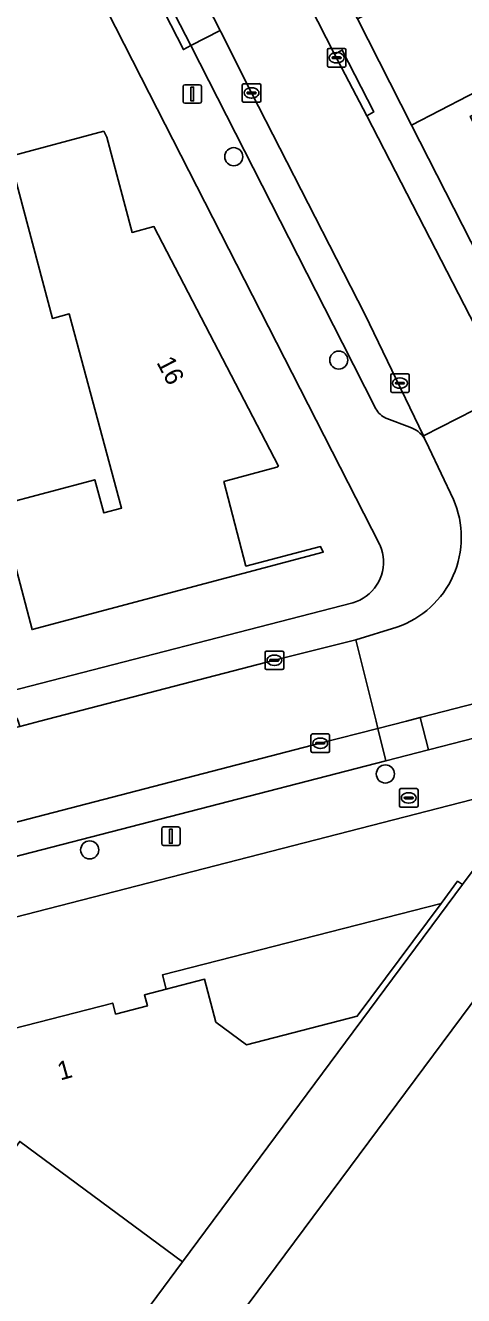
# Model space of a CAD drawing. Extents: x 158835 to 160077, y 386387 to 387778.
# Drawn here: x 159567.6 to 159591.4, y 386719 to 386787.6 of the extents above; entities that cross this region are included whole.
import ezdxf

# ---------------------------------------------------------------- set-up
doc = ezdxf.new("R2010")
doc.units = 0
for name, color, linetype in [('IMGEO_Boom', 7, 'Continuous'), ('IMGEO_Brandkraan', 7, 'Continuous'), ('IMGEO_Erf', 7, 'Continuous'), ('IMGEO_Grasland_agrarisch', 7, 'Continuous'), ('IMGEO_Groenvoorziening', 7, 'Continuous'), ('IMGEO_Kolk', 7, 'Continuous'), ('IMGEO_Lichtmast', 7, 'Continuous'), ('IMGEO_Pand', 7, 'Continuous'), ('IMGEO_Pand_nummerreeks', 7, 'Continuous'), ('IMGEO_Pand_overbouw', 7, 'Continuous'), ('IMGEO_Parkeervlak_open', 7, 'Continuous'), ('IMGEO_Rijbaan_lokaal_open', 7, 'Continuous'), ('IMGEO_Voetpad_open', 7, 'Continuous')]:
    doc.layers.add(name, color=color, linetype=linetype)

msp = doc.modelspace()

# ---------------------------------------------------------------- linework, layer by layer
at = {"layer": 'IMGEO_Boom'}
for centre in [(159578.922, 386780.501), (159584.606, 386769.508), (159587.127, 386747.142), (159571.126, 386743.037)]:
    msp.add_circle(centre, 0.489, dxfattribs=at)
at = {"layer": 'IMGEO_Brandkraan'}
for p, q in [((159587.968, 386746.349), (159588.82, 386746.349)), ((159587.893, 386745.423), (159587.893, 386746.275)), ((159588.152, 386745.843), (159588.152, 386745.855)), ((159588.59, 386745.806), (159588.192, 386745.806)), ((159588.195, 386745.892), (159588.593, 386745.892)), ((159588.381, 386746.129), (159588.406, 386746.129)), ((159588.636, 386745.855), (159588.636, 386745.843)), ((159588.894, 386746.275), (159588.894, 386745.423)), ((159588.82, 386745.349), (159587.968, 386745.349)), ((159588.404, 386745.569), (159588.379, 386745.569))]:
    msp.add_line(p, q, dxfattribs=at)
for points in [[(159587.968, 386746.349), (159588.82, 386746.349)], [(159587.893, 386745.423), (159587.893, 386746.275)], [(159588.894, 386746.275), (159588.894, 386745.423)], [(159588.82, 386745.349), (159587.968, 386745.349)]]:
    msp.add_lwpolyline(points, dxfattribs=at)
for centre, radius, start, end in [((159587.97, 386746.273), 0.0765, 91.55205, 178.44795), ((159587.97, 386746.273), 0.0765, 91.55205, 178.44795), ((159588.818, 386746.273), 0.0765, 1.55205, 88.44795), ((159588.818, 386746.273), 0.0765, 1.55205, 88.44795), ((159588.192, 386745.852), 0.0403, 85.87752, 175.75265), ((159588.189, 386745.842), 0.0366, 178.93798, 274.71019), ((159588.593, 386745.849), 0.043, 264.86636, 352.45326), ((159588.597, 386745.854), 0.0386, 1.73085, 96.63898), ((159587.97, 386745.425), 0.0765, 181.55205, 268.44795), ((159587.97, 386745.425), 0.0765, 181.55205, 268.44795), ((159588.818, 386745.425), 0.0765, 271.55205, 358.44795), ((159588.818, 386745.425), 0.0765, 271.55205, 358.44795)]:
    msp.add_arc(centre, radius, start, end, dxfattribs=at)
for centre, major_axis, ratio, start_param, end_param in [((159588.38, 386745.849), (-0.387, 0.002), 0.722429, 4.712389, 7.853982), ((159588.405, 386745.849), (-0.39, 0.002), 0.717154, 1.570796, 4.712389)]:
    msp.add_ellipse(centre, major_axis=major_axis, ratio=ratio, start_param=start_param, end_param=end_param, dxfattribs=at)
at = {"layer": 'IMGEO_Erf'}
for points in [[(159566.77, 386751.594), (159585.367, 386756.394), (159585.56, 386756.458), (159585.747, 386756.54), (159585.926, 386756.638), (159586.096, 386756.751), (159586.254, 386756.879), (159586.401, 386757.021), (159586.534, 386757.175), (159586.653, 386757.34), (159586.757, 386757.516), (159586.845, 386757.7), (159586.916, 386757.891), (159586.969, 386758.088), (159587.005, 386758.289), (159587.023, 386758.492), (159587.022, 386758.696), (159587.003, 386758.899), (159586.966, 386759.099), (159586.912, 386759.296), (159586.84, 386759.486), (159586.823, 386759.525), (159573.913, 386784.786), (159531.993, 386866.849)], [(159559.503, 386731.458), (159572.371, 386734.763), (159572.525, 386734.163), (159574.246, 386734.606), (159574.091, 386735.206), (159575.271, 386735.51), (159577.343, 386736.048), (159577.952, 386733.737), (159579.612, 386732.51), (159585.606, 386734.045), (159590.15, 386740.147), (159591.04, 386741.346), (159591.302, 386741.165), (159595.413, 386746.689), (159524.846, 386728.532)], [(159563.63, 386703.915), (159576.147, 386720.781), (159567.339, 386727.287)]]:
    msp.add_lwpolyline(points, dxfattribs=at)
msp.add_lwpolyline([(159571.89, 386781.884), (159572.057, 386781.565), (159573.424, 386776.409), (159574.602, 386776.722), (159581.341, 386763.781), (159581.252, 386763.729), (159578.387, 386762.942), (159579.584, 386758.372), (159583.625, 386759.428), (159583.762, 386759.137), (159574.185, 386756.588), (159568.01, 386754.944), (159566.222, 386761.661), (159571.402, 386763.039), (159571.888, 386761.254), (159572.856, 386761.512), (159570.024, 386772.006), (159569.113, 386771.763), (159566.784, 386780.517)], close=True, dxfattribs=at)
at = {"layer": 'IMGEO_Grasland_agrarisch'}
msp.add_lwpolyline([(159627.547, 386754.968), (159626.26, 386754.636), (159608.282, 386750), (159603.124, 386748.673), (159599.84, 386747.828), (159600.163, 386746.978), (159599.236, 386744.729), (159497.576, 386608.169), (159496.856, 386607.202), (159474.258, 386576.846)], dxfattribs=at)
at = {"layer": 'IMGEO_Groenvoorziening'}
msp.add_lwpolyline([(159621.032, 386781.107), (159620.133, 386780.635), (159620.345, 386780.19), (159608.677, 386774.212), (159604.816, 386781.809), (159600.644, 386779.664), (159599.973, 386780.996), (159598.492, 386780.326), (159597.965, 386781.359), (159597.464, 386781.103), (159593.536, 386779.098), (159591.719, 386782.674), (159593.627, 386783.664), (159593.144, 386784.589), (159588.55, 386782.213), (159599.106, 386761.509)], dxfattribs=at)
msp.add_lwpolyline([(159599.236, 386744.729), (159600.163, 386746.978), (159599.84, 386747.828), (159595.413, 386746.689), (159591.302, 386741.165), (159576.147, 386720.781), (159563.63, 386703.915), (159558.058, 386696.441), (159540.934, 386673.397), (159533.385, 386663.269), (159529.001, 386657.369), (159526.452, 386653.918), (159515.731, 386639.551), (159510.292, 386632.116), (159505.124, 386625.269), (159502.142, 386621.255), (159495.593, 386611.141), (159497.576, 386608.169)], close=True, dxfattribs=at)
at = {"layer": 'IMGEO_Kolk'}
for p, q in [((159583.988, 386785.42), (159583.988, 386786.272)), ((159584.063, 386786.346), (159584.915, 386786.346)), ((159584.476, 386786.126), (159584.501, 386786.126)), ((159584.989, 386786.272), (159584.989, 386785.42)), ((159584.247, 386785.84), (159584.247, 386785.852)), ((159584.685, 386785.803), (159584.287, 386785.803)), ((159584.29, 386785.889), (159584.688, 386785.889)), ((159584.499, 386785.566), (159584.474, 386785.566)), ((159584.731, 386785.852), (159584.731, 386785.84)), ((159584.915, 386785.346), (159584.063, 386785.346)), ((159579.384, 386783.521), (159579.384, 386784.373)), ((159579.459, 386784.447), (159580.311, 386784.447)), ((159579.872, 386784.227), (159579.897, 386784.227)), ((159580.385, 386784.373), (159580.385, 386783.521)), ((159580.311, 386783.447), (159579.459, 386783.447)), ((159579.643, 386783.941), (159579.643, 386783.953)), ((159580.081, 386783.904), (159579.683, 386783.904)), ((159579.686, 386783.99), (159580.084, 386783.99)), ((159579.895, 386783.667), (159579.87, 386783.667)), ((159580.127, 386783.953), (159580.127, 386783.941)), ((159587.415, 386767.837), (159587.415, 386768.689)), ((159587.49, 386768.763), (159588.342, 386768.763)), ((159587.674, 386768.257), (159587.674, 386768.269)), ((159587.717, 386768.306), (159588.115, 386768.306)), ((159587.903, 386768.543), (159587.928, 386768.543)), ((159588.158, 386768.269), (159588.158, 386768.257)), ((159588.416, 386768.689), (159588.416, 386767.837)), ((159588.342, 386767.763), (159587.49, 386767.763)), ((159588.112, 386768.22), (159587.714, 386768.22)), ((159587.926, 386767.983), (159587.901, 386767.983)), ((159580.624, 386752.86), (159580.624, 386753.712)), ((159580.699, 386753.786), (159581.551, 386753.786)), ((159580.883, 386753.28), (159580.883, 386753.292)), ((159581.321, 386753.243), (159580.923, 386753.243)), ((159580.926, 386753.329), (159581.324, 386753.329)), ((159581.112, 386753.566), (159581.137, 386753.566)), ((159581.367, 386753.292), (159581.367, 386753.28)), ((159581.625, 386753.712), (159581.625, 386752.86)), ((159581.551, 386752.786), (159580.699, 386752.786)), ((159581.135, 386753.006), (159581.11, 386753.006)), ((159583.103, 386748.379), (159583.103, 386749.231)), ((159583.178, 386749.305), (159584.03, 386749.305)), ((159583.591, 386749.085), (159583.616, 386749.085)), ((159584.104, 386749.231), (159584.104, 386748.379)), ((159583.362, 386748.799), (159583.362, 386748.811)), ((159583.8, 386748.762), (159583.402, 386748.762)), ((159583.405, 386748.848), (159583.803, 386748.848)), ((159583.614, 386748.525), (159583.589, 386748.525)), ((159583.846, 386748.811), (159583.846, 386748.799)), ((159584.03, 386748.305), (159583.178, 386748.305))]:
    msp.add_line(p, q, dxfattribs=at)
for points in [[(159583.988, 386785.42), (159583.988, 386786.272)], [(159584.063, 386786.346), (159584.915, 386786.346)], [(159584.989, 386786.272), (159584.989, 386785.42)], [(159584.915, 386785.346), (159584.063, 386785.346)], [(159579.384, 386783.521), (159579.384, 386784.373)], [(159579.459, 386784.447), (159580.311, 386784.447)], [(159580.385, 386784.373), (159580.385, 386783.521)], [(159580.311, 386783.447), (159579.459, 386783.447)], [(159587.415, 386767.837), (159587.415, 386768.689)], [(159587.49, 386768.763), (159588.342, 386768.763)], [(159588.416, 386768.689), (159588.416, 386767.837)], [(159588.342, 386767.763), (159587.49, 386767.763)], [(159580.624, 386752.86), (159580.624, 386753.712)], [(159580.699, 386753.786), (159581.551, 386753.786)], [(159581.625, 386753.712), (159581.625, 386752.86)], [(159581.551, 386752.786), (159580.699, 386752.786)], [(159583.103, 386748.379), (159583.103, 386749.231)], [(159583.178, 386749.305), (159584.03, 386749.305)], [(159584.104, 386749.231), (159584.104, 386748.379)], [(159584.03, 386748.305), (159583.178, 386748.305)]]:
    msp.add_lwpolyline(points, dxfattribs=at)
for centre, radius, start, end in [((159584.065, 386786.27), 0.0765, 91.55205, 178.44795), ((159584.065, 386786.27), 0.0765, 91.55205, 178.44795), ((159584.913, 386786.27), 0.0765, 1.55205, 88.44795), ((159584.913, 386786.27), 0.0765, 1.55205, 88.44795), ((159584.287, 386785.849), 0.0403, 85.87752, 175.75265), ((159584.284, 386785.839), 0.0366, 178.93798, 274.71019), ((159584.688, 386785.846), 0.043, 264.86636, 352.45326), ((159584.692, 386785.851), 0.0386, 1.73085, 96.63898), ((159584.065, 386785.422), 0.0765, 181.55205, 268.44795), ((159584.065, 386785.422), 0.0765, 181.55205, 268.44795), ((159584.913, 386785.422), 0.0765, 271.55205, 358.44795), ((159584.913, 386785.422), 0.0765, 271.55205, 358.44795), ((159579.461, 386784.371), 0.0765, 91.55205, 178.44795), ((159579.461, 386784.371), 0.0765, 91.55205, 178.44795), ((159580.309, 386784.371), 0.0765, 1.55205, 88.44795), ((159580.309, 386784.371), 0.0765, 1.55205, 88.44795), ((159579.461, 386783.523), 0.0765, 181.55205, 268.44795), ((159579.461, 386783.523), 0.0765, 181.55205, 268.44795), ((159579.683, 386783.95), 0.0403, 85.87752, 175.75265), ((159579.68, 386783.94), 0.0366, 178.93798, 274.71019), ((159580.084, 386783.947), 0.043, 264.86636, 352.45326), ((159580.088, 386783.952), 0.0386, 1.73085, 96.63898), ((159580.309, 386783.523), 0.0765, 271.55205, 358.44795), ((159580.309, 386783.523), 0.0765, 271.55205, 358.44795), ((159587.492, 386768.687), 0.0765, 91.55205, 178.44795), ((159587.492, 386768.687), 0.0765, 91.55205, 178.44795), ((159587.714, 386768.266), 0.0403, 85.87752, 175.75265), ((159588.119, 386768.268), 0.0386, 1.73085, 96.63898), ((159588.34, 386768.687), 0.0765, 1.55205, 88.44795), ((159588.34, 386768.687), 0.0765, 1.55205, 88.44795), ((159587.492, 386767.839), 0.0765, 181.55205, 268.44795), ((159587.492, 386767.839), 0.0765, 181.55205, 268.44795), ((159587.711, 386768.256), 0.0366, 178.93798, 274.71019), ((159588.115, 386768.263), 0.043, 264.86636, 352.45326), ((159588.34, 386767.839), 0.0765, 271.55205, 358.44795), ((159588.34, 386767.839), 0.0765, 271.55205, 358.44795), ((159580.701, 386753.71), 0.0765, 91.55205, 178.44795), ((159580.701, 386753.71), 0.0765, 91.55205, 178.44795), ((159580.923, 386753.289), 0.0403, 85.87752, 175.75265), ((159580.92, 386753.279), 0.0366, 178.93798, 274.71019), ((159581.324, 386753.286), 0.043, 264.86636, 352.45326), ((159581.328, 386753.291), 0.0386, 1.73085, 96.63898), ((159581.549, 386753.71), 0.0765, 1.55205, 88.44795), ((159581.549, 386753.71), 0.0765, 1.55205, 88.44795), ((159580.701, 386752.862), 0.0765, 181.55205, 268.44795), ((159580.701, 386752.862), 0.0765, 181.55205, 268.44795), ((159581.549, 386752.862), 0.0765, 271.55205, 358.44795), ((159581.549, 386752.862), 0.0765, 271.55205, 358.44795), ((159583.18, 386749.229), 0.0765, 91.55205, 178.44795), ((159583.18, 386749.229), 0.0765, 91.55205, 178.44795), ((159584.028, 386749.229), 0.0765, 1.55205, 88.44795), ((159584.028, 386749.229), 0.0765, 1.55205, 88.44795), ((159583.18, 386748.381), 0.0765, 181.55205, 268.44795), ((159583.18, 386748.381), 0.0765, 181.55205, 268.44795), ((159583.402, 386748.808), 0.0403, 85.87752, 175.75265), ((159583.399, 386748.798), 0.0366, 178.93798, 274.71019), ((159583.803, 386748.805), 0.043, 264.86636, 352.45326), ((159583.807, 386748.81), 0.0386, 1.73085, 96.63898), ((159584.028, 386748.381), 0.0765, 271.55205, 358.44795), ((159584.028, 386748.381), 0.0765, 271.55205, 358.44795)]:
    msp.add_arc(centre, radius, start, end, dxfattribs=at)
for centre, major_axis, ratio, start_param, end_param in [((159584.475, 386785.846), (-0.387, 0.002), 0.722429, 4.712389, 7.853982), ((159584.5, 386785.846), (-0.39, 0.002), 0.717154, 1.570796, 4.712389), ((159579.871, 386783.947), (-0.387, 0.002), 0.722429, 4.712389, 7.853982), ((159579.896, 386783.947), (-0.39, 0.002), 0.717154, 1.570796, 4.712389), ((159587.902, 386768.263), (-0.387, 0.002), 0.722429, 4.712389, 7.853982), ((159587.927, 386768.263), (-0.39, 0.002), 0.717154, 1.570796, 4.712389), ((159581.111, 386753.286), (-0.387, 0.002), 0.722429, 4.712389, 7.853982), ((159581.136, 386753.286), (-0.39, 0.002), 0.717154, 1.570796, 4.712389), ((159583.59, 386748.805), (-0.387, 0.002), 0.722429, 4.712389, 7.853982), ((159583.615, 386748.805), (-0.39, 0.002), 0.717154, 1.570796, 4.712389)]:
    msp.add_ellipse(centre, major_axis=major_axis, ratio=ratio, start_param=start_param, end_param=end_param, dxfattribs=at)
at = {"layer": 'IMGEO_Lichtmast'}
for p, q in [((159576.181, 386783.491), (159576.181, 386784.291)), ((159576.181, 386784.291), (159576.181, 386783.491)), ((159576.281, 386784.391), (159577.071, 386784.391)), ((159577.071, 386784.391), (159576.281, 386784.391)), ((159577.171, 386784.291), (159577.171, 386783.491)), ((159577.171, 386783.491), (159577.171, 386784.291)), ((159577.071, 386783.391), (159576.281, 386783.391)), ((159576.281, 386783.391), (159577.071, 386783.391)), ((159575.124, 386744.277), (159575.914, 386744.277)), ((159575.914, 386744.277), (159575.124, 386744.277)), ((159575.024, 386743.377), (159575.024, 386744.177)), ((159575.024, 386744.177), (159575.024, 386743.377)), ((159576.014, 386744.177), (159576.014, 386743.377)), ((159576.014, 386743.377), (159576.014, 386744.177)), ((159575.914, 386743.277), (159575.124, 386743.277)), ((159575.124, 386743.277), (159575.914, 386743.277))]:
    msp.add_line(p, q, dxfattribs=at)
for points in [[(159576.601, 386784.266), (159576.751, 386784.266), (159576.751, 386783.516), (159576.601, 386783.516), (159576.601, 386784.266)], [(159575.444, 386744.152), (159575.594, 386744.152), (159575.594, 386743.402), (159575.444, 386743.402), (159575.444, 386744.152)]]:
    msp.add_lwpolyline(points, dxfattribs=at)
for centre, start, end in [((159576.281, 386784.291), 90, 180), ((159576.281, 386784.291), 90, 180), ((159577.071, 386784.291), 0, 90), ((159577.071, 386784.291), 360, 90), ((159576.281, 386783.491), 180, 270), ((159576.281, 386783.491), 180, 270), ((159577.071, 386783.491), 270, 0), ((159577.071, 386783.491), 270, 0), ((159575.124, 386744.177), 90, 180), ((159575.124, 386744.177), 90, 180), ((159575.914, 386744.177), 0, 90), ((159575.914, 386744.177), 360, 90), ((159575.124, 386743.377), 180, 270), ((159575.124, 386743.377), 180, 270), ((159575.914, 386743.377), 270, 0), ((159575.914, 386743.377), 270, 0)]:
    msp.add_arc(centre, 0.1, start, end, dxfattribs=at)
at = {"layer": 'IMGEO_Pand'}
for points in [[(159571.89, 386781.884), (159566.784, 386780.517), (159569.113, 386771.763), (159570.024, 386772.006), (159572.856, 386761.512), (159571.888, 386761.254), (159571.402, 386763.039), (159566.222, 386761.661), (159568.01, 386754.944), (159574.185, 386756.588), (159583.762, 386759.137), (159583.625, 386759.428), (159579.584, 386758.372), (159578.387, 386762.942), (159581.252, 386763.729), (159581.341, 386763.781), (159574.602, 386776.722), (159573.424, 386776.409), (159572.057, 386781.565)], [(159591.302, 386741.165), (159591.04, 386741.346), (159590.15, 386740.147), (159585.606, 386734.045), (159579.612, 386732.51), (159577.952, 386733.737), (159577.343, 386736.048), (159575.271, 386735.51), (159574.091, 386735.206), (159574.246, 386734.606), (159572.525, 386734.163), (159572.371, 386734.763), (159559.503, 386731.458), (159560.747, 386726.615), (159561.837, 386722.373), (159564.162, 386722.97), (159567.339, 386727.287), (159576.147, 386720.781)]]:
    msp.add_lwpolyline(points, close=True, dxfattribs=at)
at = {"layer": 'IMGEO_Pand_overbouw'}
msp.add_lwpolyline([(159575.271, 386735.51), (159577.343, 386736.048), (159577.952, 386733.737), (159579.612, 386732.51), (159585.606, 386734.045), (159590.15, 386740.147), (159575.072, 386736.295)], close=True, dxfattribs=at)
at = {"layer": 'IMGEO_Parkeervlak_open'}
for points in [[(159588.55, 386782.213), (159593.144, 386784.589), (159593.627, 386783.664), (159591.719, 386782.674), (159593.536, 386779.098), (159597.464, 386781.103), (159595.645, 386784.66), (159596.143, 386784.916), (159594.969, 386787.241), (159594.467, 386786.988), (159592.651, 386790.549), (159593.149, 386790.807), (159592.578, 386791.954), (159591.29, 386794.498), (159590.906, 386794.302), (159590.072, 386795.921), (159583.711, 386792.65), (159586.009, 386788.151), (159585.626, 386787.949)], [(159576.469, 386790.665), (159574.878, 386789.851), (159576.602, 386786.503), (159578.184, 386787.312)], [(159594.987, 386749.874), (159594.542, 386751.608), (159592.73, 386751.144), (159589.009, 386750.19), (159589.456, 386748.445), (159589.539, 386748.466), (159593.176, 386749.406)], [(159589.009, 386750.19), (159588.266, 386750), (159586.721, 386749.604), (159587.161, 386747.852), (159589.456, 386748.445)], [(159587.161, 386747.852), (159586.721, 386749.604), (159583.604, 386748.805), (159564.648, 386743.894), (159553.095, 386740.906), (159553.535, 386739.175), (159553.636, 386739.201)]]:
    msp.add_lwpolyline(points, close=True, dxfattribs=at)
for points in [[(159579.886, 386783.948), (159578.217, 386787.248), (159578.184, 386787.312), (159576.602, 386786.503), (159584.81, 386770.432), (159586.617, 386766.877), (159586.663, 386766.795), (159586.715, 386766.718), (159586.775, 386766.646), (159586.84, 386766.579), (159586.912, 386766.519), (159586.988, 386766.465), (159587.069, 386766.418), (159587.154, 386766.379), (159587.214, 386766.356), (159588.452, 386765.882)], [(159589.251, 386765.271), (159589.187, 386765.412), (159586.008, 386771.993), (159579.886, 386783.948)]]:
    msp.add_lwpolyline(points, dxfattribs=at)
msp.add_arc((159587.986, 386764.444), 1.511, 33.1592, 72.03009, dxfattribs=at)
at = {"layer": 'IMGEO_Rijbaan_lokaal_open'}
for points in [[(159596.773, 386761.804), (159593.788, 386767.749), (159589.187, 386765.412), (159589.251, 386765.271), (159589.488, 386764.789), (159590.812, 386761.983)], [(159587.756, 386755.079), (159585.522, 386754.384), (159586.622, 386750), (159586.721, 386749.604), (159588.266, 386750), (159589.009, 386750.19), (159592.73, 386751.144), (159594.542, 386751.608), (159606.104, 386754.572), (159604.842, 386759.4)], [(159564.648, 386743.894), (159583.604, 386748.805), (159586.721, 386749.604), (159586.622, 386750), (159585.522, 386754.384), (159581.126, 386753.285), (159568.43, 386750), (159567.345, 386749.705), (159563.672, 386748.773), (159563.448, 386748.721), (159552.191, 386745.792), (159548.543, 386744.875), (159543.172, 386743.502), (159524.29, 386738.639), (159522.743, 386738.227), (159522.405, 386738.15), (159522.062, 386738.094)]]:
    msp.add_lwpolyline(points, dxfattribs=at)
msp.add_arc((159586.1, 386759.94), 5.136, 288.809, 23.43862, dxfattribs=at)
at = {"layer": 'IMGEO_Voetpad_open'}
for points in [[(159527.164, 386898.191), (159527.235, 386897.988), (159534.753, 386883.305), (159540.178, 386872.699), (159541.082, 386873.153), (159543.675, 386868.065), (159542.784, 386867.593), (159551.113, 386851.265), (159560.205, 386833.473), (159577.577, 386799.373), (159584.383, 386786.038), (159584.796, 386786.264), (159586.502, 386782.92), (159586.116, 386782.708), (159593.55, 386768.3), (159593.788, 386767.749), (159596.773, 386761.804)], [(159522.787, 386895.853), (159534.232, 386873.445), (159536.03, 386869.925), (159541.473, 386859.268), (159542.279, 386857.669), (159544.016, 386854.223), (159546.828, 386848.645), (159550.778, 386840.934), (159552.523, 386837.528), (159555.689, 386831.347), (159559.136, 386824.585), (159560.845, 386821.233), (159565.037, 386813.009), (159567.447, 386808.298), (159569.168, 386804.935), (159576.469, 386790.665), (159578.184, 386787.312), (159578.217, 386787.248), (159579.886, 386783.948), (159586.008, 386771.993), (159589.187, 386765.412), (159593.788, 386767.749)], [(159531.993, 386866.849), (159573.913, 386784.786), (159586.823, 386759.525), (159586.84, 386759.486), (159586.912, 386759.296), (159586.966, 386759.099), (159587.003, 386758.899), (159587.022, 386758.696), (159587.023, 386758.492), (159587.005, 386758.289), (159586.969, 386758.088), (159586.916, 386757.891), (159586.845, 386757.7), (159586.757, 386757.516), (159586.653, 386757.34), (159586.534, 386757.175), (159586.401, 386757.021), (159586.254, 386756.879), (159586.096, 386756.751), (159585.926, 386756.638), (159585.747, 386756.54), (159585.56, 386756.458), (159585.367, 386756.394), (159566.77, 386751.594)], [(159593.55, 386768.3), (159586.116, 386782.708), (159584.383, 386786.038), (159577.577, 386799.373), (159560.205, 386833.473), (159551.113, 386851.265)], [(159600.446, 386758.991), (159599.106, 386761.509), (159588.55, 386782.213), (159585.626, 386787.949), (159583.195, 386792.717), (159561.758, 386834.762)], [(159588.452, 386765.882), (159587.214, 386766.356), (159587.154, 386766.379), (159587.069, 386766.418), (159586.988, 386766.465), (159586.912, 386766.519), (159586.84, 386766.579), (159586.775, 386766.646), (159586.715, 386766.718), (159586.663, 386766.795), (159586.617, 386766.877), (159584.81, 386770.432), (159576.602, 386786.503), (159576.202, 386786.289), (159574.481, 386789.642)], [(159590.812, 386761.983), (159589.488, 386764.789), (159589.251, 386765.271)], [(159523.605, 386733.299), (159524.846, 386728.532), (159595.413, 386746.689), (159599.84, 386747.828), (159603.124, 386748.673), (159608.282, 386750), (159626.26, 386754.636), (159627.547, 386754.968), (159630.619, 386759.07)], [(159630.619, 386759.07), (159629.306, 386758.731), (159606.552, 386752.858), (159595.477, 386750), (159594.987, 386749.874), (159593.176, 386749.406), (159589.539, 386748.466), (159589.456, 386748.445), (159587.161, 386747.852), (159553.636, 386739.201), (159553.535, 386739.175), (159553.646, 386738.739), (159550.126, 386737.827), (159549.968, 386737.786), (159549.851, 386738.239), (159537.981, 386735.166), (159538.09, 386734.738), (159534.447, 386733.777), (159534.292, 386733.736), (159534.175, 386734.185), (159527.031, 386732.337)], [(159521.264, 386741.879), (159522.062, 386738.094), (159522.405, 386738.15), (159522.743, 386738.227), (159524.29, 386738.639), (159543.172, 386743.502), (159548.543, 386744.875), (159548.455, 386745.269), (159552.066, 386746.23), (159552.191, 386745.792), (159563.448, 386748.721), (159563.672, 386748.773), (159563.568, 386749.205), (159566.658, 386750), (159567.21, 386750.142), (159567.254, 386750), (159567.345, 386749.705), (159568.43, 386750), (159581.126, 386753.285), (159585.522, 386754.384), (159587.756, 386755.079)]]:
    msp.add_lwpolyline(points, dxfattribs=at)
for points in [[(159574.878, 386789.851), (159574.481, 386789.642), (159576.202, 386786.289), (159576.602, 386786.503)], [(159586.116, 386782.708), (159586.502, 386782.92), (159584.796, 386786.264), (159584.383, 386786.038)]]:
    msp.add_lwpolyline(points, close=True, dxfattribs=at)
for centre, radius, start, end in [((159587.986, 386764.444), 1.511, 33.1592, 72.03009), ((159586.1, 386759.94), 5.136, 288.809, 23.43862)]:
    msp.add_arc(centre, radius, start, end, dxfattribs=at)

# ---------------------------------------------------------------- texts
at = {"layer": 'IMGEO_Pand_nummerreeks'}
for s, rotation, p in [('16', 297.50816, (159574.722, 386769.389)), ('1', 15.54829, (159569.542, 386730.572))]:
    msp.add_text(s, height=1, rotation=rotation, dxfattribs=at).set_placement(p)

doc.saveas('drawing.dxf')
